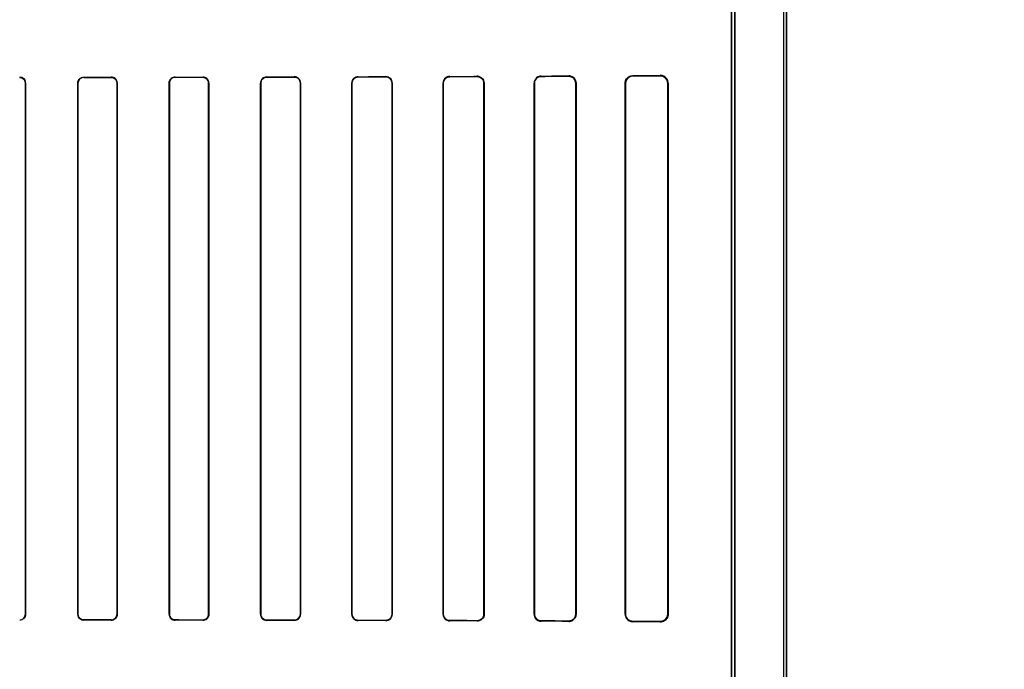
# Model space of a CAD drawing. Header units: millimetres. Extents: x 0 to 297, y 0 to 210.
# Tile 331 of 438: x 240.665 to 240.988, y 157.459 to 157.672. Entities that reach past the tile are written whole.
import ezdxf

# ---------------------------------------------------------------- set-up
doc = ezdxf.new("R2010")
doc.units = ezdxf.units.MM
doc.header["$LTSCALE"] = 16.335
doc.layers.get('0').update_dxf_attribs({"linetype": 'CONTINUOUS'})
for name, color, linetype in [('AXES_REF', 7, 'CONTINUOUS'), ('INTFCLR_1', 7, 'CONTINUOUS'), ('INTFCLR_72935', 7, 'CONTINUOUS')]:
    doc.layers.add(name, color=color, linetype=linetype)

msp = doc.modelspace()

# ---------------------------------------------------------------- linework, layer by layer
at = {"color": 7, "linetype": 'Continuous'}
for radius in [5.8175, 5.817, 5.77975]:
    msp.add_circle((241.49791, 154.83398), radius, dxfattribs=at)
msp.add_arc((241.49791, 154.83398), 5.76, 278.277129, 261.722871, dxfattribs=at)
at = {"layer": 'AXES_REF', "color": 9, "linetype": 'Continuous'}
msp.add_circle((241.49791, 154.83398), 3.55715, dxfattribs=at)
at = {"layer": 'AXES_REF', "color": 7, "linetype": 'Continuous'}
msp.add_arc((241.49791, 154.83398), 5.892, 113.082666, 66.917334, dxfattribs=at)
at = {"layer": 'AXES_REF', "color": 9, "linetype": 'Continuous'}
msp.add_arc((241.49791, 154.83398), 5.30671, 94.41181, 85.58819, dxfattribs=at)
at = {"layer": 'INTFCLR_1', "color": 6, "linetype": 'Continuous'}
for p, q in [((240.91562, 158.53598), (240.91562, 156.93397)), ((240.91667, 158.53597), (240.91667, 156.93397)), ((240.89867, 157.97652), (240.89867, 157.25342)), ((240.89973, 157.25342), (240.89973, 157.97652)), ((240.66712, 157.47697), (240.66712, 157.65097)), ((240.66719, 157.47697), (240.66719, 157.65097)), ((240.68428, 157.65097), (240.68428, 157.47697)), ((240.68435, 157.65097), (240.68435, 157.47697)), ((240.69716, 157.47697), (240.69716, 157.65097)), ((240.69722, 157.47697), (240.69722, 157.65097)), ((240.71424, 157.65097), (240.71424, 157.47697)), ((240.71431, 157.65097), (240.71431, 157.47697)), ((240.7272, 157.47697), (240.7272, 157.65097)), ((240.72727, 157.47697), (240.72727, 157.65097)), ((240.74419, 157.65097), (240.74419, 157.47697)), ((240.74426, 157.65097), (240.74426, 157.47697)), ((240.75726, 157.47697), (240.75726, 157.65097)), ((240.75733, 157.47697), (240.75733, 157.65097)), ((240.77412, 157.65097), (240.77412, 157.47697)), ((240.77419, 157.65097), (240.77419, 157.47697)), ((240.78733, 157.47697), (240.78733, 157.65097)), ((240.78741, 157.47697), (240.78741, 157.65097)), ((240.80403, 157.65097), (240.80403, 157.47697)), ((240.80411, 157.65097), (240.80411, 157.47697)), ((240.81742, 157.47697), (240.81742, 157.65097)), ((240.81751, 157.47697), (240.81751, 157.65097)), ((240.83391, 157.65097), (240.83391, 157.47697)), ((240.83401, 157.65097), (240.83401, 157.47697)), ((240.84754, 157.47697), (240.84754, 157.65097)), ((240.84765, 157.47697), (240.84765, 157.65097)), ((240.86374, 157.65097), (240.86374, 157.47697)), ((240.86387, 157.65097), (240.86387, 157.47697)), ((240.8777, 157.47697), (240.8777, 157.65097)), ((240.87785, 157.47697), (240.87785, 157.65097))]:
    msp.add_line(p, q, dxfattribs=at)
at = {"layer": 'INTFCLR_1', "color": 9, "linetype": 'Continuous'}
for p, q in [((240.68624, 157.65287), (240.68624, 157.65294)), ((240.69524, 157.65295), (240.69524, 157.65288)), ((240.71624, 157.65291), (240.71624, 157.65298)), ((240.72524, 157.65299), (240.72524, 157.65292)), ((240.74624, 157.65296), (240.74624, 157.65303)), ((240.75524, 157.65305), (240.75524, 157.65298)), ((240.77624, 157.65303), (240.77624, 157.6531)), ((240.78524, 157.65313), (240.78524, 157.65305)), ((240.80624, 157.65311), (240.80624, 157.65319)), ((240.81524, 157.65323), (240.81524, 157.65314)), ((240.83624, 157.65321), (240.83624, 157.65332)), ((240.84524, 157.65336), (240.84524, 157.65325)), ((240.86624, 157.65336), (240.86624, 157.65349)), ((240.87524, 157.65356), (240.87524, 157.65341)), ((240.66712, 157.65097), (240.66719, 157.65097)), ((240.68428, 157.65097), (240.68435, 157.65097)), ((240.69716, 157.65097), (240.69722, 157.65097)), ((240.71424, 157.65097), (240.71431, 157.65097)), ((240.7272, 157.65097), (240.72727, 157.65097)), ((240.74419, 157.65097), (240.74426, 157.65097)), ((240.75726, 157.65097), (240.75733, 157.65097)), ((240.77412, 157.65097), (240.77419, 157.65097)), ((240.78733, 157.65097), (240.78741, 157.65097)), ((240.80403, 157.65097), (240.80411, 157.65097)), ((240.81742, 157.65097), (240.81751, 157.65097)), ((240.83391, 157.65097), (240.83401, 157.65097)), ((240.84754, 157.65097), (240.84765, 157.65097)), ((240.86374, 157.65097), (240.86387, 157.65097)), ((240.8777, 157.65097), (240.87785, 157.65097)), ((240.66719, 157.47697), (240.66712, 157.47697)), ((240.68435, 157.47697), (240.68428, 157.47697)), ((240.68624, 157.475), (240.68624, 157.47507)), ((240.69524, 157.47506), (240.69524, 157.47499)), ((240.69722, 157.47697), (240.69716, 157.47697)), ((240.71431, 157.47697), (240.71424, 157.47697)), ((240.71624, 157.47496), (240.71624, 157.47503)), ((240.72524, 157.47502), (240.72524, 157.47495)), ((240.72727, 157.47697), (240.7272, 157.47697)), ((240.74426, 157.47697), (240.74419, 157.47697)), ((240.74624, 157.47491), (240.74624, 157.47498)), ((240.75524, 157.47496), (240.75524, 157.47489)), ((240.75733, 157.47697), (240.75726, 157.47697)), ((240.77419, 157.47697), (240.77412, 157.47697)), ((240.77624, 157.47484), (240.77624, 157.47491)), ((240.78524, 157.47489), (240.78524, 157.47481)), ((240.78741, 157.47697), (240.78733, 157.47697)), ((240.80411, 157.47697), (240.80403, 157.47697)), ((240.80624, 157.47474), (240.80624, 157.47483)), ((240.81524, 157.4748), (240.81524, 157.47471)), ((240.81751, 157.47697), (240.81742, 157.47697)), ((240.83401, 157.47697), (240.83391, 157.47697)), ((240.83624, 157.47462), (240.83624, 157.47472)), ((240.84524, 157.47469), (240.84524, 157.47458)), ((240.84765, 157.47697), (240.84754, 157.47697)), ((240.86387, 157.47697), (240.86374, 157.47697)), ((240.86624, 157.47445), (240.86624, 157.47458)), ((240.87524, 157.47453), (240.87524, 157.47438)), ((240.87785, 157.47697), (240.8777, 157.47697))]:
    msp.add_line(p, q, dxfattribs=at)
at = {"layer": 'INTFCLR_1', "color": 7, "linetype": 'Continuous'}
for p, q in [((240.87598, 157.6533), (240.87524, 157.65341)), ((240.87524, 157.47453), (240.87598, 157.47464))]:
    msp.add_line(p, q, dxfattribs=at)
for points in [[(240.84597, 157.65314), (240.8459, 157.65316), (240.84582, 157.65318), (240.84574, 157.6532), (240.84566, 157.65322), (240.84558, 157.65323), (240.8455, 157.65324), (240.84542, 157.65325), (240.84533, 157.65325), (240.84524, 157.65325)], [(240.81599, 157.47484), (240.81591, 157.47481), (240.81583, 157.47479), (240.81575, 157.47477), (240.81567, 157.47475), (240.81559, 157.47474), (240.81551, 157.47473), (240.81542, 157.47472), (240.81533, 157.47471), (240.81524, 157.47471)], [(240.84524, 157.47469), (240.84532, 157.47469), (240.84541, 157.47469), (240.84549, 157.4747), (240.84557, 157.47471), (240.84566, 157.47472), (240.84574, 157.47474), (240.84582, 157.47476), (240.8459, 157.47478), (240.84598, 157.4748)]]:
    msp.add_lwpolyline(points, dxfattribs=at)
at = {"layer": 'INTFCLR_1', "color": 6, "linetype": 'Continuous'}
for centre, major_axis, start_param, end_param in [((240.58574, 157.65397), (0.31293, 0), -1.243846, -1.213314), ((240.58574, 157.65397), (0.33093, 0), -1.262235, -1.233556), ((240.58574, 157.65397), (0.31293, 0), -1.140627, -1.108745), ((240.58574, 157.65397), (0.33093, 0), -1.165445, -1.135656), ((240.58574, 157.65397), (0.31293, 0), -1.032246, -0.998394), ((240.58574, 157.65397), (0.33093, 0), -1.064439, -1.033062), ((240.58574, 157.65397), (0.31293, 0), -0.9163, -0.879521), ((240.58574, 157.65397), (0.33093, 0), -0.9574, -0.923735), ((240.58574, 157.65397), (0.31293, 0), -0.788898, -0.747504), ((240.58574, 157.65397), (0.33093, 0), -0.841558, -0.804464), ((240.58574, 157.65397), (0.31293, 0), -0.642675, -0.593022), ((240.58574, 157.65397), (0.33093, 0), -0.712156, -0.66947), ((240.58574, 157.65397), (0.31293, 0), -0.4593, -0.389436), ((240.58574, 157.65397), (0.33093, 0), -0.559335, -0.505765), ((240.58574, 157.47397), (0.33093, 0), 1.233556, 1.262235), ((240.58574, 157.47397), (0.31293, 0), 1.213314, 1.243846), ((240.58574, 157.47397), (0.33093, 0), 1.135656, 1.165445), ((240.58574, 157.47397), (0.31293, 0), 1.108745, 1.140627), ((240.58574, 157.47397), (0.33093, 0), 1.033062, 1.064439), ((240.58574, 157.47397), (0.31293, 0), 0.998394, 1.032246), ((240.58574, 157.47397), (0.33093, 0), 0.923735, 0.9574), ((240.58574, 157.47397), (0.31293, 0), 0.879521, 0.9163), ((240.58574, 157.47397), (0.33093, 0), 0.804464, 0.841558), ((240.58574, 157.47397), (0.31293, 0), 0.747504, 0.788898), ((240.58574, 157.47397), (0.33093, 0), 0.66947, 0.712156), ((240.58574, 157.47397), (0.31293, 0), 0.593022, 0.642675), ((240.58574, 157.47397), (0.33093, 0), 0.505765, 0.559335), ((240.58574, 157.47397), (0.31293, 0), 0.389436, 0.4593)]:
    msp.add_ellipse(centre, major_axis=major_axis, ratio=0.003491, start_param=start_param, end_param=end_param, dxfattribs=at)
for points, knots in [([(240.66719, 157.65097), (240.66719, 157.65151), (240.66672, 157.65255), (240.66569, 157.65291), (240.66524, 157.65291)], [0, 0, 0, 0, 0.547671, 1, 1, 1, 1]), ([(240.68428, 157.65097), (240.68428, 157.65152), (240.68476, 157.65257), (240.68579, 157.65293), (240.68624, 157.65294)], [0, 0, 0, 0, 0.551181, 1, 1, 1, 1]), ([(240.68624, 157.65287), (240.68575, 157.65287), (240.68474, 157.65245), (240.68435, 157.65145), (240.68435, 157.65097)], [0, 0, 0, 0, 0.509134, 1, 1, 1, 1]), ([(240.69722, 157.65097), (240.69722, 157.65152), (240.69675, 157.65257), (240.69571, 157.65295), (240.69524, 157.65295)], [0, 0, 0, 0, 0.541843, 1, 1, 1, 1]), ([(240.71624, 157.65298), (240.71577, 157.65298), (240.71471, 157.65259), (240.71424, 157.65152), (240.71424, 157.65097)], [0, 0, 0, 0, 0.463766, 1, 1, 1, 1]), ([(240.71624, 157.65291), (240.71573, 157.65291), (240.7147, 157.65248), (240.71431, 157.65145), (240.71431, 157.65097)], [0, 0, 0, 0, 0.515306, 1, 1, 1, 1]), ([(240.72727, 157.65097), (240.72727, 157.65152), (240.7268, 157.6526), (240.72572, 157.65299), (240.72524, 157.65299)], [0, 0, 0, 0, 0.533483, 1, 1, 1, 1]), ([(240.7272, 157.65097), (240.7272, 157.6515), (240.72674, 157.65255), (240.72571, 157.65292), (240.72524, 157.65292)], [0, 0, 0, 0, 0.535915, 1, 1, 1, 1]), ([(240.74624, 157.65303), (240.74575, 157.65303), (240.74466, 157.65262), (240.74419, 157.65152), (240.74419, 157.65097)], [0, 0, 0, 0, 0.47334, 1, 1, 1, 1]), ([(240.74624, 157.65296), (240.74571, 157.65296), (240.74465, 157.6525), (240.74426, 157.65145), (240.74426, 157.65097)], [0, 0, 0, 0, 0.523663, 1, 1, 1, 1]), ([(240.75733, 157.65097), (240.75733, 157.65152), (240.75686, 157.65264), (240.75575, 157.65305), (240.75524, 157.65305)], [0, 0, 0, 0, 0.521857, 1, 1, 1, 1]), ([(240.75726, 157.65097), (240.75726, 157.65151), (240.75679, 157.65258), (240.75573, 157.65298), (240.75524, 157.65298)], [0, 0, 0, 0, 0.525897, 1, 1, 1, 1]), ([(240.77624, 157.6531), (240.77571, 157.6531), (240.77459, 157.65266), (240.77412, 157.65153), (240.77412, 157.65097)], [0, 0, 0, 0, 0.486438, 1, 1, 1, 1]), ([(240.77624, 157.65303), (240.77574, 157.65302), (240.77465, 157.65261), (240.77419, 157.65151), (240.77419, 157.65097)], [0, 0, 0, 0, 0.481494, 1, 1, 1, 1]), ([(240.78741, 157.65097), (240.78741, 157.65142), (240.78706, 157.65254), (240.7859, 157.65313), (240.78524, 157.65313)], [0, 0, 0, 0, 0.405294, 1, 1, 1, 1]), ([(240.78733, 157.65097), (240.78733, 157.65151), (240.78687, 157.65262), (240.78576, 157.65305), (240.78524, 157.65305)], [0, 0, 0, 0, 0.512318, 1, 1, 1, 1]), ([(240.80624, 157.65319), (240.80567, 157.65319), (240.80449, 157.65271), (240.80403, 157.65153), (240.80403, 157.65097)], [0, 0, 0, 0, 0.507763, 1, 1, 1, 1]), ([(240.80624, 157.65311), (240.80573, 157.65311), (240.80461, 157.65269), (240.80411, 157.65155), (240.80411, 157.65097)], [0, 0, 0, 0, 0.468166, 1, 1, 1, 1]), ([(240.81751, 157.65097), (240.81751, 157.65146), (240.81712, 157.65265), (240.8159, 157.65323), (240.81524, 157.65323)], [0, 0, 0, 0, 0.427007, 1, 1, 1, 1]), ([(240.81742, 157.65097), (240.81742, 157.65152), (240.81696, 157.65267), (240.8158, 157.65314), (240.81524, 157.65314)], [0, 0, 0, 0, 0.493347, 1, 1, 1, 1]), ([(240.83624, 157.65332), (240.83574, 157.65331), (240.83451, 157.65291), (240.83391, 157.65165), (240.83391, 157.65097)], [0, 0, 0, 0, 0.425931, 1, 1, 1, 1]), ([(240.83624, 157.65321), (240.83577, 157.65321), (240.83461, 157.65285), (240.83401, 157.65164), (240.83401, 157.65097)], [0, 0, 0, 0, 0.411238, 1, 1, 1, 1]), ([(240.84765, 157.65097), (240.84765, 157.65144), (240.84728, 157.65269), (240.84599, 157.65336), (240.84524, 157.65336)], [0, 0, 0, 0, 0.389879, 1, 1, 1, 1]), ([(240.86374, 157.65097), (240.86374, 157.65146), (240.86412, 157.65276), (240.86546, 157.65348), (240.86624, 157.65349)], [0, 0, 0, 0, 0.386723, 1, 1, 1, 1]), ([(240.86624, 157.65336), (240.86578, 157.65335), (240.86455, 157.653), (240.86387, 157.65171), (240.86387, 157.65097)], [0, 0, 0, 0, 0.38412, 1, 1, 1, 1]), ([(240.87785, 157.65097), (240.87785, 157.65146), (240.87748, 157.65281), (240.87607, 157.65356), (240.87524, 157.65356)], [0, 0, 0, 0, 0.37192, 1, 1, 1, 1]), ([(240.66524, 157.47509), (240.66573, 157.47509), (240.66673, 157.4755), (240.66712, 157.4765), (240.66712, 157.47697)], [0, 0, 0, 0, 0.506252, 1, 1, 1, 1]), ([(240.68428, 157.47697), (240.68428, 157.47642), (240.68475, 157.47537), (240.68579, 157.475), (240.68624, 157.475)], [0, 0, 0, 0, 0.544566, 1, 1, 1, 1]), ([(240.69524, 157.47506), (240.69574, 157.47506), (240.69676, 157.47548), (240.69716, 157.47649), (240.69716, 157.47697)], [0, 0, 0, 0, 0.511254, 1, 1, 1, 1]), ([(240.69524, 157.47499), (240.69571, 157.47499), (240.69675, 157.47537), (240.69722, 157.47642), (240.69722, 157.47697)], [0, 0, 0, 0, 0.45921, 1, 1, 1, 1]), ([(240.71424, 157.47697), (240.71424, 157.47642), (240.71471, 157.47535), (240.71577, 157.47496), (240.71624, 157.47496)], [0, 0, 0, 0, 0.537377, 1, 1, 1, 1]), ([(240.71431, 157.47697), (240.71431, 157.47644), (240.71477, 157.4754), (240.71579, 157.47503), (240.71624, 157.47503)], [0, 0, 0, 0, 0.539271, 1, 1, 1, 1]), ([(240.72524, 157.47502), (240.72576, 157.47502), (240.7268, 157.47545), (240.7272, 157.47649), (240.7272, 157.47697)], [0, 0, 0, 0, 0.518242, 1, 1, 1, 1]), ([(240.72524, 157.47495), (240.72573, 157.47495), (240.7268, 157.47534), (240.72727, 157.47642), (240.72727, 157.47697)], [0, 0, 0, 0, 0.467061, 1, 1, 1, 1]), ([(240.74419, 157.47697), (240.74419, 157.47642), (240.74466, 157.47532), (240.74575, 157.47491), (240.74624, 157.47491)], [0, 0, 0, 0, 0.527316, 1, 1, 1, 1]), ([(240.74426, 157.47697), (240.74426, 157.47643), (240.74472, 157.47537), (240.74577, 157.47498), (240.74624, 157.47498)], [0, 0, 0, 0, 0.530531, 1, 1, 1, 1]), ([(240.75524, 157.47496), (240.75573, 157.47496), (240.75679, 157.47536), (240.75726, 157.47643), (240.75726, 157.47697)], [0, 0, 0, 0, 0.47417, 1, 1, 1, 1]), ([(240.75524, 157.47489), (240.75575, 157.47489), (240.75686, 157.4753), (240.75733, 157.47641), (240.75733, 157.47697)], [0, 0, 0, 0, 0.477914, 1, 1, 1, 1]), ([(240.77412, 157.47697), (240.77412, 157.47652), (240.77446, 157.47541), (240.77561, 157.47484), (240.77624, 157.47484)], [0, 0, 0, 0, 0.412853, 1, 1, 1, 1]), ([(240.77419, 157.47697), (240.77419, 157.47643), (240.77465, 157.47533), (240.77574, 157.47492), (240.77624, 157.47491)], [0, 0, 0, 0, 0.518695, 1, 1, 1, 1]), ([(240.78524, 157.47489), (240.78576, 157.47489), (240.78687, 157.47532), (240.78733, 157.47642), (240.78733, 157.47697)], [0, 0, 0, 0, 0.486809, 1, 1, 1, 1]), ([(240.78524, 157.47481), (240.78579, 157.47481), (240.78694, 157.47526), (240.78741, 157.47641), (240.78741, 157.47697)], [0, 0, 0, 0, 0.492783, 1, 1, 1, 1]), ([(240.80403, 157.47697), (240.80403, 157.47641), (240.80449, 157.47523), (240.80567, 157.47475), (240.80624, 157.47474)], [0, 0, 0, 0, 0.493955, 1, 1, 1, 1]), ([(240.80411, 157.47697), (240.80411, 157.47642), (240.80457, 157.47529), (240.8057, 157.47483), (240.80624, 157.47483)], [0, 0, 0, 0, 0.502702, 1, 1, 1, 1]), ([(240.81524, 157.4748), (240.81581, 157.4748), (240.81696, 157.47527), (240.81742, 157.47642), (240.81742, 157.47697)], [0, 0, 0, 0, 0.507363, 1, 1, 1, 1]), ([(240.83391, 157.47697), (240.83391, 157.47648), (240.83428, 157.47526), (240.83554, 157.47463), (240.83624, 157.47462)], [0, 0, 0, 0, 0.408903, 1, 1, 1, 1]), ([(240.83401, 157.47697), (240.83401, 157.47649), (240.83439, 157.47531), (240.83559, 157.47473), (240.83624, 157.47472)], [0, 0, 0, 0, 0.42371, 1, 1, 1, 1]), ([(240.84524, 157.47458), (240.84571, 157.47458), (240.84695, 157.47492), (240.84765, 157.47622), (240.84765, 157.47697)], [0, 0, 0, 0, 0.380109, 1, 1, 1, 1]), ([(240.86374, 157.47697), (240.86374, 157.47648), (240.86412, 157.47518), (240.86546, 157.47446), (240.86624, 157.47445)], [0, 0, 0, 0, 0.386747, 1, 1, 1, 1]), ([(240.86387, 157.47697), (240.86387, 157.4765), (240.86422, 157.47526), (240.8655, 157.47459), (240.86624, 157.47458)], [0, 0, 0, 0, 0.387786, 1, 1, 1, 1]), ([(240.87524, 157.47438), (240.87575, 157.47438), (240.8771, 157.47475), (240.87785, 157.47616), (240.87785, 157.47697)], [0, 0, 0, 0, 0.383559, 1, 1, 1, 1])]:
    msp.add_open_spline(points, degree=3, knots=knots, dxfattribs=at)
for points in [[(240.66712, 157.65097), (240.66712, 157.6515), (240.66698, 157.65242), (240.66644, 157.65242)], [(240.69716, 157.65097), (240.69716, 157.6515), (240.69702, 157.65241), (240.69649, 157.65241)], [(240.66719, 157.47697), (240.66719, 157.47642), (240.66704, 157.47547), (240.66649, 157.47547)], [(240.68435, 157.47697), (240.68435, 157.47644), (240.68449, 157.47552), (240.68502, 157.47552)]]:
    msp.add_open_spline(points, degree=3, dxfattribs=at)
at = {"layer": 'INTFCLR_1', "color": 7, "linetype": 'Continuous'}
for points, knots in [([(240.84754, 157.65097), (240.84754, 157.65148), (240.84713, 157.65269), (240.8459, 157.65324), (240.84524, 157.65325)], [0, 0, 0, 0, 0.4352, 1, 1, 1, 1]), ([(240.8777, 157.65097), (240.8777, 157.65147), (240.87731, 157.65276), (240.87598, 157.65341), (240.87524, 157.65341)], [0, 0, 0, 0, 0.405329, 1, 1, 1, 1]), ([(240.81524, 157.47471), (240.81571, 157.47472), (240.81688, 157.47506), (240.81751, 157.47628), (240.81751, 157.47697)], [0, 0, 0, 0, 0.401573, 1, 1, 1, 1]), ([(240.84524, 157.47469), (240.84579, 157.47469), (240.847, 157.47512), (240.84754, 157.47635), (240.84754, 157.47697)], [0, 0, 0, 0, 0.470755, 1, 1, 1, 1]), ([(240.87524, 157.47453), (240.87574, 157.47453), (240.87701, 157.47489), (240.8777, 157.47622), (240.8777, 157.47697)], [0, 0, 0, 0, 0.39538, 1, 1, 1, 1])]:
    msp.add_open_spline(points, degree=3, knots=knots, dxfattribs=at)
for points in [[(240.84754, 157.65097), (240.84754, 157.6515), (240.84749, 157.65229), (240.84699, 157.65245)], [(240.81751, 157.47697), (240.81751, 157.47645), (240.81747, 157.47568), (240.81698, 157.47552)], [(240.84598, 157.4748), (240.84647, 157.47497), (240.8472, 157.47525), (240.8472, 157.47577)]]:
    msp.add_open_spline(points, degree=3, dxfattribs=at)
at = {"layer": 'INTFCLR_72935', "color": 6, "linetype": 'Continuous'}
for p, q in [((240.91562, 158.53599), (240.91562, 156.93397)), ((240.91667, 156.93397), (240.91667, 158.53597)), ((240.89867, 157.25166), (240.89867, 157.97828)), ((240.89973, 157.97936), (240.89973, 157.25058)), ((240.66712, 157.65097), (240.66712, 157.47697)), ((240.66719, 157.65097), (240.66719, 157.47697)), ((240.68428, 157.47697), (240.68428, 157.65097)), ((240.68435, 157.47697), (240.68435, 157.65097)), ((240.69716, 157.65097), (240.69716, 157.47697)), ((240.69722, 157.65097), (240.69722, 157.47697)), ((240.71424, 157.47697), (240.71424, 157.65097)), ((240.71431, 157.47697), (240.71431, 157.65097)), ((240.7272, 157.65097), (240.7272, 157.47697)), ((240.72727, 157.65097), (240.72727, 157.47697)), ((240.74419, 157.47697), (240.74419, 157.65097)), ((240.74426, 157.47697), (240.74426, 157.65097)), ((240.75726, 157.65097), (240.75726, 157.47697)), ((240.75733, 157.65097), (240.75733, 157.47697)), ((240.77412, 157.47697), (240.77412, 157.65097)), ((240.77419, 157.47697), (240.77419, 157.65097)), ((240.78733, 157.65097), (240.78733, 157.47697)), ((240.78741, 157.65097), (240.78741, 157.47697)), ((240.80403, 157.47697), (240.80403, 157.65097)), ((240.80411, 157.47697), (240.80411, 157.65097)), ((240.81742, 157.65097), (240.81742, 157.47697)), ((240.81751, 157.65097), (240.81751, 157.47697)), ((240.83391, 157.47697), (240.83391, 157.65097)), ((240.83401, 157.47697), (240.83401, 157.65097)), ((240.84754, 157.65097), (240.84754, 157.47697)), ((240.84765, 157.65097), (240.84765, 157.47697)), ((240.86374, 157.47697), (240.86374, 157.65097)), ((240.86387, 157.47697), (240.86387, 157.65097)), ((240.8777, 157.65097), (240.8777, 157.47697)), ((240.87785, 157.65097), (240.87785, 157.47697))]:
    msp.add_line(p, q, dxfattribs=at)
at = {"layer": 'INTFCLR_72935', "color": 9, "linetype": 'Continuous'}
for p, q in [((240.68624, 157.65294), (240.68624, 157.65287)), ((240.69524, 157.65288), (240.69524, 157.65295)), ((240.71624, 157.65298), (240.71624, 157.65291)), ((240.72524, 157.65292), (240.72524, 157.65299)), ((240.74624, 157.65303), (240.74624, 157.65296)), ((240.75524, 157.65298), (240.75524, 157.65305)), ((240.77624, 157.6531), (240.77624, 157.65303)), ((240.78524, 157.65305), (240.78524, 157.65313)), ((240.80624, 157.65319), (240.80624, 157.65311)), ((240.81524, 157.65314), (240.81524, 157.65323)), ((240.83624, 157.65332), (240.83624, 157.65321)), ((240.84524, 157.65325), (240.84524, 157.65336)), ((240.86624, 157.65349), (240.86624, 157.65336)), ((240.87524, 157.65341), (240.87524, 157.65356)), ((240.66719, 157.65097), (240.66712, 157.65097)), ((240.68435, 157.65097), (240.68428, 157.65097)), ((240.69722, 157.65097), (240.69716, 157.65097)), ((240.71431, 157.65097), (240.71424, 157.65097)), ((240.72727, 157.65097), (240.7272, 157.65097)), ((240.74426, 157.65097), (240.74419, 157.65097)), ((240.75733, 157.65097), (240.75726, 157.65097)), ((240.77419, 157.65097), (240.77412, 157.65097)), ((240.78741, 157.65097), (240.78733, 157.65097)), ((240.80411, 157.65097), (240.80403, 157.65097)), ((240.81751, 157.65097), (240.81742, 157.65097)), ((240.83401, 157.65097), (240.83391, 157.65097)), ((240.84765, 157.65097), (240.84754, 157.65097)), ((240.86387, 157.65097), (240.86374, 157.65097)), ((240.87785, 157.65097), (240.8777, 157.65097)), ((240.66712, 157.47697), (240.66719, 157.47697)), ((240.68428, 157.47697), (240.68435, 157.47697)), ((240.68624, 157.47507), (240.68624, 157.475)), ((240.69524, 157.47499), (240.69524, 157.47506)), ((240.69716, 157.47697), (240.69722, 157.47697)), ((240.71424, 157.47697), (240.71431, 157.47697)), ((240.71624, 157.47503), (240.71624, 157.47496)), ((240.72524, 157.47495), (240.72524, 157.47502)), ((240.7272, 157.47697), (240.72727, 157.47697)), ((240.74419, 157.47697), (240.74426, 157.47697)), ((240.74624, 157.47498), (240.74624, 157.47491)), ((240.75524, 157.47489), (240.75524, 157.47496)), ((240.75726, 157.47697), (240.75733, 157.47697)), ((240.77412, 157.47697), (240.77419, 157.47697)), ((240.77624, 157.47491), (240.77624, 157.47484)), ((240.78524, 157.47481), (240.78524, 157.47489)), ((240.78733, 157.47697), (240.78741, 157.47697)), ((240.80403, 157.47697), (240.80411, 157.47697)), ((240.80624, 157.47483), (240.80624, 157.47474)), ((240.81524, 157.47471), (240.81524, 157.4748)), ((240.81742, 157.47697), (240.81751, 157.47697)), ((240.83391, 157.47697), (240.83401, 157.47697)), ((240.83624, 157.47472), (240.83624, 157.47462)), ((240.84524, 157.47458), (240.84524, 157.47469)), ((240.84754, 157.47697), (240.84765, 157.47697)), ((240.86374, 157.47697), (240.86387, 157.47697)), ((240.86624, 157.47458), (240.86624, 157.47445)), ((240.87524, 157.47438), (240.87524, 157.47453)), ((240.8777, 157.47697), (240.87785, 157.47697))]:
    msp.add_line(p, q, dxfattribs=at)
at = {"layer": 'INTFCLR_72935', "color": 7, "linetype": 'Continuous'}
for p, q in [((240.87524, 157.65341), (240.87598, 157.6533)), ((240.87598, 157.47464), (240.87524, 157.47453))]:
    msp.add_line(p, q, dxfattribs=at)
for points in [[(240.81599, 157.6531), (240.81591, 157.65313), (240.81583, 157.65315), (240.81575, 157.65317), (240.81567, 157.65319), (240.81559, 157.6532), (240.81551, 157.65321), (240.81542, 157.65322), (240.81533, 157.65323), (240.81524, 157.65323)], [(240.84599, 157.65324), (240.84591, 157.65327), (240.84584, 157.65329), (240.84576, 157.65331), (240.84568, 157.65332), (240.8456, 157.65333), (240.84551, 157.65335), (240.84543, 157.65335), (240.84534, 157.65336), (240.84524, 157.65336)], [(240.84524, 157.65325), (240.84532, 157.65325), (240.84541, 157.65325), (240.84549, 157.65324), (240.84557, 157.65323), (240.84566, 157.65322), (240.84574, 157.6532), (240.84582, 157.65318), (240.8459, 157.65316), (240.84598, 157.65314)], [(240.84597, 157.4748), (240.8459, 157.47478), (240.84582, 157.47476), (240.84574, 157.47474), (240.84566, 157.47472), (240.84558, 157.47471), (240.8455, 157.4747), (240.84542, 157.47469), (240.84533, 157.47469), (240.84524, 157.47469)], [(240.84524, 157.47458), (240.84534, 157.47458), (240.84543, 157.47459), (240.84551, 157.47459), (240.8456, 157.4746), (240.84568, 157.47462), (240.84576, 157.47463), (240.84584, 157.47465), (240.84591, 157.47467), (240.84599, 157.47469)]]:
    msp.add_lwpolyline(points, dxfattribs=at)
at = {"layer": 'INTFCLR_72935', "color": 6, "linetype": 'Continuous'}
for centre, major_axis, start_param, end_param in [((240.58574, 157.65397), (0.31293, 0), -1.243846, -1.213314), ((240.58574, 157.65397), (0.33093, 0), -1.262235, -1.233556), ((240.58574, 157.65397), (0.31293, 0), -1.140627, -1.108745), ((240.58574, 157.65397), (0.33093, 0), -1.165445, -1.135656), ((240.58574, 157.65397), (0.31293, 0), -1.032246, -0.998394), ((240.58574, 157.65397), (0.33093, 0), -1.064439, -1.033062), ((240.58574, 157.65397), (0.31293, 0), -0.9163, -0.879521), ((240.58574, 157.65397), (0.33093, 0), -0.9574, -0.923735), ((240.58574, 157.65397), (0.31293, 0), -0.788898, -0.747504), ((240.58574, 157.65397), (0.33093, 0), -0.841558, -0.804464), ((240.58574, 157.65397), (0.31293, 0), -0.642675, -0.593022), ((240.58574, 157.65397), (0.33093, 0), -0.712156, -0.66947), ((240.58574, 157.65397), (0.31293, 0), -0.4593, -0.389436), ((240.58574, 157.65397), (0.33093, 0), -0.559335, -0.505765), ((240.58574, 157.47397), (0.33093, 0), 1.233556, 1.262235), ((240.58574, 157.47397), (0.31293, 0), 1.213314, 1.243846), ((240.58574, 157.47397), (0.33093, 0), 1.135656, 1.165445), ((240.58574, 157.47397), (0.31293, 0), 1.108745, 1.140627), ((240.58574, 157.47397), (0.33093, 0), 1.033062, 1.064439), ((240.58574, 157.47397), (0.31293, 0), 0.998394, 1.032246), ((240.58574, 157.47397), (0.33093, 0), 0.923735, 0.9574), ((240.58574, 157.47397), (0.31293, 0), 0.879521, 0.9163), ((240.58574, 157.47397), (0.33093, 0), 0.804464, 0.841558), ((240.58574, 157.47397), (0.31293, 0), 0.747504, 0.788898), ((240.58574, 157.47397), (0.33093, 0), 0.66947, 0.712156), ((240.58574, 157.47397), (0.31293, 0), 0.593022, 0.642675), ((240.58574, 157.47397), (0.33093, 0), 0.505765, 0.559335), ((240.58574, 157.47397), (0.31293, 0), 0.389436, 0.4593)]:
    msp.add_ellipse(centre, major_axis=major_axis, ratio=0.003491, start_param=start_param, end_param=end_param, dxfattribs=at)
for points, knots in [([(240.66524, 157.65285), (240.66573, 157.65285), (240.66674, 157.65243), (240.66712, 157.65144), (240.66712, 157.65097)], [0, 0, 0, 0, 0.512262, 1, 1, 1, 1]), ([(240.68428, 157.65097), (240.68428, 157.65152), (240.68475, 157.65257), (240.68579, 157.65293), (240.68624, 157.65294)], [0, 0, 0, 0, 0.544566, 1, 1, 1, 1]), ([(240.69722, 157.65097), (240.69722, 157.65152), (240.69674, 157.65258), (240.6957, 157.65295), (240.69524, 157.65295)], [0, 0, 0, 0, 0.549585, 1, 1, 1, 1]), ([(240.69524, 157.65288), (240.69575, 157.65288), (240.69677, 157.65245), (240.69716, 157.65144), (240.69716, 157.65097)], [0, 0, 0, 0, 0.516943, 1, 1, 1, 1]), ([(240.71424, 157.65097), (240.71424, 157.65152), (240.71471, 157.65259), (240.71577, 157.65298), (240.71624, 157.65298)], [0, 0, 0, 0, 0.537377, 1, 1, 1, 1]), ([(240.72727, 157.65097), (240.72727, 157.65153), (240.72679, 157.65261), (240.72572, 157.65299), (240.72524, 157.65299)], [0, 0, 0, 0, 0.540749, 1, 1, 1, 1]), ([(240.72524, 157.65292), (240.72577, 157.65292), (240.72681, 157.65248), (240.7272, 157.65144), (240.7272, 157.65097)], [0, 0, 0, 0, 0.524781, 1, 1, 1, 1]), ([(240.74624, 157.65303), (240.74574, 157.65303), (240.74465, 157.65261), (240.74419, 157.65152), (240.74419, 157.65097)], [0, 0, 0, 0, 0.479795, 1, 1, 1, 1]), ([(240.74426, 157.65097), (240.74426, 157.65151), (240.74472, 157.65257), (240.74577, 157.65296), (240.74624, 157.65296)], [0, 0, 0, 0, 0.535113, 1, 1, 1, 1]), ([(240.75733, 157.65097), (240.75733, 157.65153), (240.75685, 157.65264), (240.75574, 157.65305), (240.75524, 157.65305)], [0, 0, 0, 0, 0.528383, 1, 1, 1, 1]), ([(240.75524, 157.65298), (240.75573, 157.65298), (240.75679, 157.65258), (240.75726, 157.65151), (240.75726, 157.65097)], [0, 0, 0, 0, 0.47417, 1, 1, 1, 1]), ([(240.77624, 157.6531), (240.77571, 157.6531), (240.77458, 157.65265), (240.77412, 157.65152), (240.77412, 157.65097)], [0, 0, 0, 0, 0.493578, 1, 1, 1, 1]), ([(240.77419, 157.65097), (240.77419, 157.65152), (240.77466, 157.65261), (240.77574, 157.65302), (240.77624, 157.65303)], [0, 0, 0, 0, 0.522602, 1, 1, 1, 1]), ([(240.78741, 157.65097), (240.78741, 157.65153), (240.78693, 157.65268), (240.78578, 157.65313), (240.78524, 157.65313)], [0, 0, 0, 0, 0.510846, 1, 1, 1, 1]), ([(240.78524, 157.65305), (240.78577, 157.65305), (240.78687, 157.65261), (240.78733, 157.65151), (240.78733, 157.65097)], [0, 0, 0, 0, 0.494361, 1, 1, 1, 1]), ([(240.80624, 157.65319), (240.80579, 157.65319), (240.80463, 157.65284), (240.80403, 157.65165), (240.80403, 157.65097)], [0, 0, 0, 0, 0.400719, 1, 1, 1, 1]), ([(240.80411, 157.65097), (240.80411, 157.65152), (240.80457, 157.65266), (240.8057, 157.65311), (240.80624, 157.65311)], [0, 0, 0, 0, 0.505329, 1, 1, 1, 1]), ([(240.81524, 157.65314), (240.81581, 157.65314), (240.81697, 157.65266), (240.81742, 157.65151), (240.81742, 157.65097)], [0, 0, 0, 0, 0.511057, 1, 1, 1, 1]), ([(240.83624, 157.65332), (240.83568, 157.65331), (240.83445, 157.65285), (240.83391, 157.6516), (240.83391, 157.65097)], [0, 0, 0, 0, 0.472258, 1, 1, 1, 1]), ([(240.83401, 157.65097), (240.83401, 157.65145), (240.83439, 157.65263), (240.83559, 157.65321), (240.83624, 157.65321)], [0, 0, 0, 0, 0.42371, 1, 1, 1, 1]), ([(240.86374, 157.65097), (240.86374, 157.65146), (240.86412, 157.65276), (240.86546, 157.65348), (240.86624, 157.65349)], [0, 0, 0, 0, 0.386748, 1, 1, 1, 1]), ([(240.86387, 157.65097), (240.86387, 157.65145), (240.86423, 157.65268), (240.86551, 157.65335), (240.86624, 157.65336)], [0, 0, 0, 0, 0.393321, 1, 1, 1, 1]), ([(240.87785, 157.65097), (240.87785, 157.65146), (240.87748, 157.65281), (240.87607, 157.65356), (240.87524, 157.65356)], [0, 0, 0, 0, 0.372723, 1, 1, 1, 1]), ([(240.68624, 157.47507), (240.68575, 157.47507), (240.68474, 157.47549), (240.68435, 157.4765), (240.68435, 157.47697)], [0, 0, 0, 0, 0.512924, 1, 1, 1, 1]), ([(240.69722, 157.47697), (240.69722, 157.47642), (240.69675, 157.47536), (240.69571, 157.47499), (240.69524, 157.47499)], [0, 0, 0, 0, 0.541843, 1, 1, 1, 1]), ([(240.71424, 157.47697), (240.71424, 157.47641), (240.71472, 157.47534), (240.71578, 157.47496), (240.71624, 157.47496)], [0, 0, 0, 0, 0.542611, 1, 1, 1, 1]), ([(240.71624, 157.47503), (240.71573, 157.47503), (240.7147, 157.47547), (240.71431, 157.4765), (240.71431, 157.47697)], [0, 0, 0, 0, 0.520593, 1, 1, 1, 1]), ([(240.72727, 157.47697), (240.72727, 157.47642), (240.7268, 157.47534), (240.72572, 157.47495), (240.72524, 157.47495)], [0, 0, 0, 0, 0.533483, 1, 1, 1, 1]), ([(240.7272, 157.47697), (240.7272, 157.47643), (240.72673, 157.47538), (240.7257, 157.47502), (240.72524, 157.47502)], [0, 0, 0, 0, 0.543266, 1, 1, 1, 1]), ([(240.74419, 157.47697), (240.74419, 157.47641), (240.74466, 157.47531), (240.74575, 157.47491), (240.74624, 157.47491)], [0, 0, 0, 0, 0.531503, 1, 1, 1, 1]), ([(240.74624, 157.47498), (240.74571, 157.47498), (240.74465, 157.47544), (240.74426, 157.47649), (240.74426, 157.47697)], [0, 0, 0, 0, 0.529302, 1, 1, 1, 1]), ([(240.75726, 157.47697), (240.75726, 157.47642), (240.75679, 157.47535), (240.75572, 157.47496), (240.75524, 157.47496)], [0, 0, 0, 0, 0.532616, 1, 1, 1, 1]), ([(240.75524, 157.47489), (240.75576, 157.47489), (240.75687, 157.47531), (240.75733, 157.47642), (240.75733, 157.47697)], [0, 0, 0, 0, 0.486225, 1, 1, 1, 1]), ([(240.77412, 157.47697), (240.77412, 157.47641), (240.77459, 157.47527), (240.77572, 157.47484), (240.77624, 157.47484)], [0, 0, 0, 0, 0.516983, 1, 1, 1, 1]), ([(240.77624, 157.47491), (240.77573, 157.47492), (240.77464, 157.47534), (240.77419, 157.47643), (240.77419, 157.47697)], [0, 0, 0, 0, 0.488803, 1, 1, 1, 1]), ([(240.78733, 157.47697), (240.78733, 157.47642), (240.78686, 157.47531), (240.78576, 157.47489), (240.78524, 157.47489)], [0, 0, 0, 0, 0.517651, 1, 1, 1, 1]), ([(240.78524, 157.47481), (240.78579, 157.47481), (240.78694, 157.47527), (240.78741, 157.47642), (240.78741, 157.47697)], [0, 0, 0, 0, 0.499305, 1, 1, 1, 1]), ([(240.80403, 157.47697), (240.80403, 157.47641), (240.80449, 157.47523), (240.80567, 157.47475), (240.80624, 157.47474)], [0, 0, 0, 0, 0.495699, 1, 1, 1, 1]), ([(240.80624, 157.47483), (240.80569, 157.47483), (240.80456, 157.4753), (240.80411, 157.47643), (240.80411, 157.47697)], [0, 0, 0, 0, 0.504204, 1, 1, 1, 1]), ([(240.81751, 157.47697), (240.81751, 157.47648), (240.81712, 157.47529), (240.8159, 157.47471), (240.81524, 157.47471)], [0, 0, 0, 0, 0.427007, 1, 1, 1, 1]), ([(240.81742, 157.47697), (240.81742, 157.47642), (240.81696, 157.47526), (240.8158, 157.4748), (240.81524, 157.4748)], [0, 0, 0, 0, 0.497304, 1, 1, 1, 1]), ([(240.83391, 157.47697), (240.83391, 157.47646), (240.83431, 157.47523), (240.83556, 157.47463), (240.83624, 157.47462)], [0, 0, 0, 0, 0.428557, 1, 1, 1, 1]), ([(240.83624, 157.47472), (240.83577, 157.47473), (240.83461, 157.47509), (240.83401, 157.4763), (240.83401, 157.47697)], [0, 0, 0, 0, 0.411212, 1, 1, 1, 1]), ([(240.86374, 157.47697), (240.86374, 157.47648), (240.86412, 157.47518), (240.86546, 157.47446), (240.86624, 157.47445)], [0, 0, 0, 0, 0.386723, 1, 1, 1, 1]), ([(240.86624, 157.47458), (240.86578, 157.47459), (240.86455, 157.47494), (240.86387, 157.47623), (240.86387, 157.47697)], [0, 0, 0, 0, 0.38412, 1, 1, 1, 1]), ([(240.87785, 157.47697), (240.87785, 157.47648), (240.87748, 157.47513), (240.87607, 157.47438), (240.87524, 157.47438)], [0, 0, 0, 0, 0.371921, 1, 1, 1, 1])]:
    msp.add_open_spline(points, degree=3, knots=knots, dxfattribs=at)
for points in [[(240.66719, 157.65097), (240.66719, 157.65152), (240.66704, 157.65247), (240.66649, 157.65247)], [(240.68435, 157.65097), (240.68435, 157.6515), (240.68449, 157.65242), (240.68502, 157.65242)], [(240.71431, 157.65097), (240.71431, 157.65151), (240.71444, 157.65244), (240.71498, 157.65244)], [(240.66712, 157.47697), (240.66712, 157.47644), (240.66698, 157.47552), (240.66644, 157.47552)], [(240.66719, 157.47697), (240.66719, 157.47643), (240.66705, 157.47549), (240.66651, 157.47549)], [(240.68428, 157.47697), (240.68428, 157.47642), (240.68443, 157.47547), (240.68498, 157.47547)], [(240.69716, 157.47697), (240.69716, 157.47643), (240.69701, 157.47551), (240.69648, 157.47551)]]:
    msp.add_open_spline(points, degree=3, dxfattribs=at)
at = {"layer": 'INTFCLR_72935', "color": 7, "linetype": 'Continuous'}
for points, knots in [([(240.81524, 157.65323), (240.81571, 157.65322), (240.81688, 157.65288), (240.81751, 157.65166), (240.81751, 157.65097)], [0, 0, 0, 0, 0.401573, 1, 1, 1, 1]), ([(240.84524, 157.65336), (240.84577, 157.65335), (240.84703, 157.65296), (240.84765, 157.65166), (240.84765, 157.65097)], [0, 0, 0, 0, 0.430713, 1, 1, 1, 1]), ([(240.84524, 157.65325), (240.84579, 157.65325), (240.847, 157.65282), (240.84754, 157.65159), (240.84754, 157.65097)], [0, 0, 0, 0, 0.470755, 1, 1, 1, 1]), ([(240.84765, 157.65097), (240.84765, 157.65146), (240.84732, 157.65247), (240.84646, 157.65309), (240.84599, 157.65324)], [0, 0, 0, 0, 0.499205, 1, 1, 1, 1]), ([(240.87524, 157.65341), (240.87574, 157.65341), (240.87701, 157.65305), (240.8777, 157.65172), (240.8777, 157.65097)], [0, 0, 0, 0, 0.39538, 1, 1, 1, 1]), ([(240.84754, 157.47697), (240.84754, 157.47646), (240.84713, 157.47525), (240.8459, 157.4747), (240.84524, 157.47469)], [0, 0, 0, 0, 0.4352, 1, 1, 1, 1]), ([(240.84765, 157.47697), (240.84765, 157.47649), (240.84728, 157.47524), (240.84598, 157.47459), (240.84524, 157.47458)], [0, 0, 0, 0, 0.39445, 1, 1, 1, 1]), ([(240.84599, 157.47469), (240.84645, 157.47484), (240.84732, 157.47546), (240.84765, 157.47647), (240.84765, 157.47697)], [0, 0, 0, 0, 0.496787, 1, 1, 1, 1]), ([(240.8777, 157.47697), (240.8777, 157.47646), (240.87731, 157.47518), (240.87598, 157.47453), (240.87524, 157.47453)], [0, 0, 0, 0, 0.40533, 1, 1, 1, 1])]:
    msp.add_open_spline(points, degree=3, knots=knots, dxfattribs=at)
for points in [[(240.81751, 157.65097), (240.81751, 157.65149), (240.81747, 157.65226), (240.81698, 157.65242)], [(240.84598, 157.65314), (240.84647, 157.65297), (240.8472, 157.65269), (240.8472, 157.65217)], [(240.84754, 157.47697), (240.84754, 157.47644), (240.84749, 157.47565), (240.84699, 157.47549)]]:
    msp.add_open_spline(points, degree=3, dxfattribs=at)

doc.saveas('drawing.dxf')
